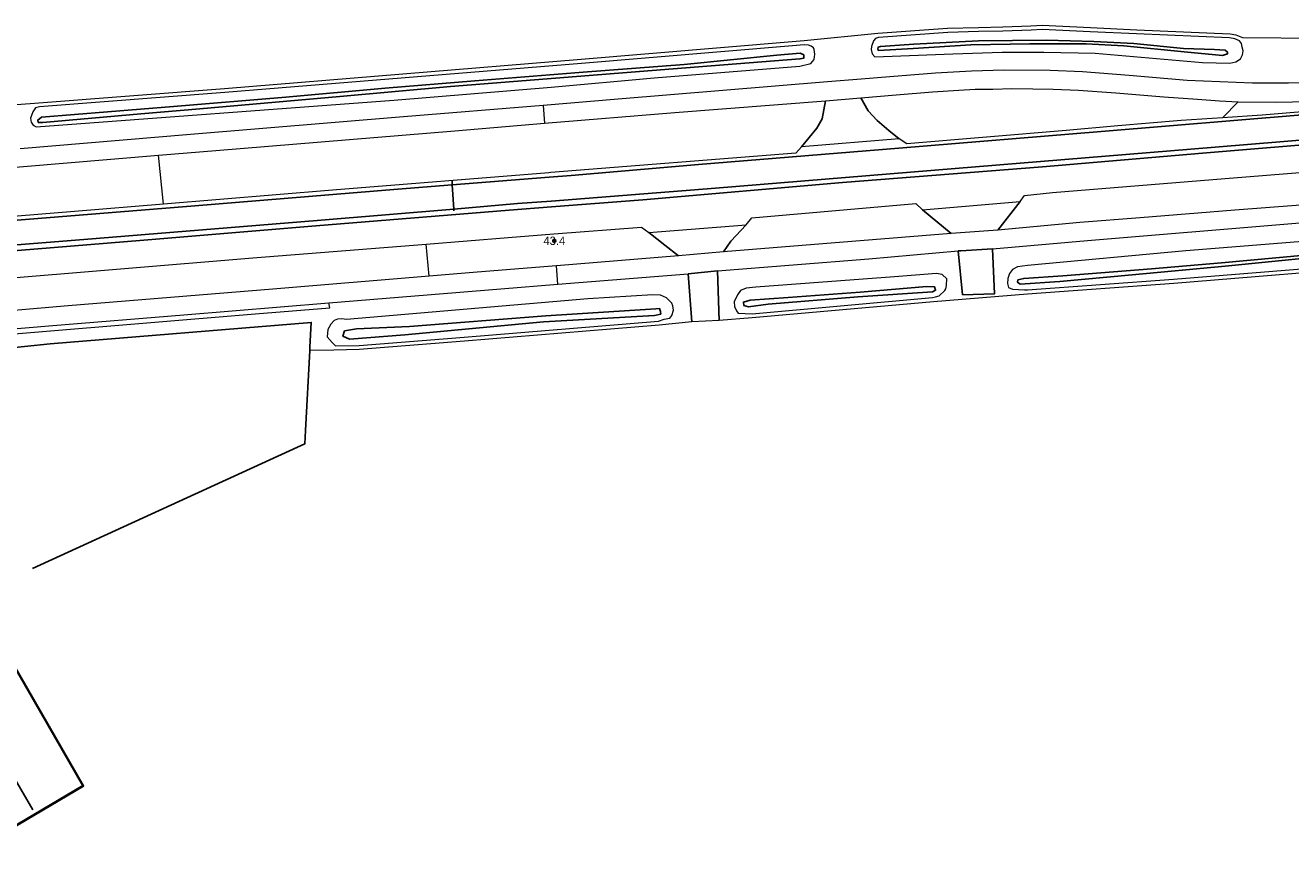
# Model space of a CAD drawing. Header units: metres. Extents: x 169249 to 194689, y 406250 to 412203.
# Tile 274 of 442: x 186831 to 186982, y 410534 to 410631. Entities that reach past the tile are written whole.
import ezdxf
from ezdxf.enums import TextEntityAlignment as Align

# ---------------------------------------------------------------- set-up
doc = ezdxf.new("R2010")
doc.units = ezdxf.units.M
doc.layers.get('0').update_dxf_attribs({"linetype": 'CONTINUOUS'})
for name, color, linetype in [('BGT_NLCS_N264$0$B-WE-IE-MEUBILAIR_WEGMEUBILAIR-G', 252, 'CONTINUOUS'), ('BGT_NLCS_N264$0$B-WE-IE-MEUBILAIR_WEGMEUBILAIR-S', 252, 'CONTINUOUS'), ('BGT_NLCS_N264$0$B-WE-IE-TERREINAFSCHEIDING_KUNSTMATIG_HEKWERK_RASTER-G', 252, 'CONTINUOUS'), ('BGT_NLCS_N264$0$B-WE-KG-KADASTRAAL_NOK-G', 252, 'CONTINUOUS'), ('BGT_NLCS_N264$0$B-WE-OG-TOPOGRAFIE_WATER_SLOOT-GV', 252, 'CONTINUOUS'), ('BGT_NLCS_N264$0$B-WE-OG-TOPOGRAFIE_WEG_INRIT-GV', 252, 'CONTINUOUS'), ('BGT_NLCS_N264$0$B-WE-VW-MARKERING-G', 252, 'CONTINUOUS'), ('BGT_NLCS_N264$0$Label_Puntobject', 252, 'CONTINUOUS')]:
    doc.layers.add(name, color=color, linetype=linetype)
for name, color, linetype, lineweight in [('BGT_NLCS_N264$0$B-WE-OG-TOPOGRAFIE_BEBOUWING-G', 252, 'CONTINUOUS', 35), ('BGT_NLCS_N264$0$B-WE-OG-TOPOGRAFIE_TERREIN_AGRARISCH-GV', 252, 'CONTINUOUS', 18), ('BGT_NLCS_N264$0$B-WE-OG-TOPOGRAFIE_TERREIN_ONBEGROEID-GV', 252, 'CONTINUOUS', 18), ('BGT_NLCS_N264$0$B-WE-OG-TOPOGRAFIE_WATER-GV', 252, 'CONTINUOUS', 18), ('BGT_NLCS_N264$0$B-WE-OG-TOPOGRAFIE_WEG_BERM-GV', 252, 'CONTINUOUS', 18), ('BGT_NLCS_N264$0$B-WE-OG-TOPOGRAFIE_WEG_RIJWEG-GV', 252, 'CONTINUOUS', 18), ('BGT_NLCS_N264$0$B-WE-OG-TOPOGRAFIE_WEG_RIJWIELPAD-GV', 252, 'CONTINUOUS', 18), ('X-XX-AL-REFERENTIE-G', 7, 'CONTINUOUS', 18)]:
    doc.layers.add(name, color=color, linetype=linetype, lineweight=lineweight)
doc.styles.add('BGT_NLCS_N264$0$STANDARD', font='txt')

# ---------------------------------------------------------------- blocks, each defined once
blk = doc.blocks.new('BGT_NLCS_N264$0$SIE-WEG_PAAL_ALGEMEEN_TYPE_02-SO')
at = {"ltscale": 0.5}
h = blk.add_hatch(color=256, dxfattribs=at)
h.paths.add_polyline_path([(0, 0), (0.1875, 0, 0.41421356), (0, 0.1875)])
h.paths.add_polyline_path([(0, -0.1875), (0, 0), (-0.1875, 0, 0.41421356)])
for p, q in [((-0.1875, 0), (0.1875, 0)), ((0, -0.1875), (0, 0.1875))]:
    blk.add_line(p, q, dxfattribs=at)
blk.add_circle((0, 0), 0.1875, dxfattribs=at)
blk = doc.blocks.new('BGT_NLCS_N264')
at = {"layer": 'BGT_NLCS_N264$0$B-WE-IE-MEUBILAIR_WEGMEUBILAIR-G'}
for p, q in [((186882.09, 410612.74, 11.4), (186882.12, 410612.25, 11.42)), ((186882.12, 410612.25, 11.42), (186882.29, 410609.36, 11.51)), ((186882.29, 410609.36, 11.51), (186882.3, 410609.16, 11.52))]:
    blk.add_line(p, q, dxfattribs=at)
at = {"layer": 'BGT_NLCS_N264$0$B-WE-IE-TERREINAFSCHEIDING_KUNSTMATIG_HEKWERK_RASTER-G'}
for points in [[(186803.61, 410590.16, 10.87), (186821.78, 410592, 10.96), (186834.09, 410593.27, 11.02), (186865.27, 410595.82, 10.99), (186865.11, 410592.87, 10.98), (186865.09, 410592.47, 10.97)], [(186831.98, 410566.45, 10.83), (186863.64, 410580.93, 10.9), (186864.51, 410581.33, 10.91), (186864.59, 410582.92, 10.92), (186865.09, 410592.47, 10.97)]]:
    blk.add_polyline3d(points, dxfattribs=at)
at = {"layer": 'BGT_NLCS_N264$0$B-WE-KG-KADASTRAAL_NOK-G'}
blk.add_line((186832.03, 410537.62, 15.74), (186819.76, 410558.59, 15.73), dxfattribs=at)
at = {"layer": 'BGT_NLCS_N264$0$B-WE-OG-TOPOGRAFIE_BEBOUWING-G'}
blk.add_polyline3d([(186816.52, 410550.53, 13.2), (186815.73, 410550.07, 12.81), (186812.92, 410554.98, 12.9), (186813.8, 410555.5, 12.91), (186816.36, 410557.03, 12.95), (186825.38, 410562.43, 13.08), (186838.05, 410540.46, 13.12), (186826.3, 410533.57, 13.22), (186816.52, 410550.53, 13.2)], dxfattribs=at)
at = {"layer": 'BGT_NLCS_N264$0$B-WE-OG-TOPOGRAFIE_TERREIN_AGRARISCH-GV'}
blk.add_line((186914.01, 410596.06, 10.64), (186910.71, 410595.89, 10.65), dxfattribs=at)
for points in [[(186825.86, 410621.52, 11.13), (186832.76, 410622.05, 10.78), (186854.92, 410623.76, 10.6), (186897.52, 410627.26, 10.62), (186922.71, 410629.37, 10.73), (186924.16, 410629.48, 10.75), (186932.94, 410630.35, 10.84), (186941.26, 410630.96, 10.72), (186944.96, 410631.06, 10.73), (186947.87, 410631.12, 10.72), (186951.23, 410631.23, 10.72), (186952.55, 410631.3, 10.72), (186958.32, 410631.03, 10.76), (186963.87, 410630.78, 10.76), (186975.01, 410630.3, 10.88), (186975.7, 410630.16, 10.92), (186976.48, 410629.86, 10.93), (186985.7, 410629.78, 11.05)], [(186997.8, 410602.89, 10.62), (186994.53, 410602.61, 10.51), (186968.3, 410600.47, 10.44), (186950.83, 410599.21, 10.51), (186939.57, 410598.28, 10.53), (186917.93, 410596.35, 10.52), (186914.01, 410596.06, 10.64)], [(186910.71, 410595.89, 10.65), (186906.83, 410595.49, 10.54), (186883.59, 410593.57, 10.48), (186871.01, 410592.57, 10.6), (186869.49, 410592.54, 10.64)]]:
    blk.add_polyline3d(points, dxfattribs=at)
at = {"layer": 'BGT_NLCS_N264$0$B-WE-OG-TOPOGRAFIE_TERREIN_ONBEGROEID-GV', "linetype": 'Continuous'}
blk.add_polyline3d([(186869.49, 410592.54, 10.64), (186867.97, 410592.52, 10.68), (186865.09, 410592.47, 10.97)], dxfattribs=at)
at = {"layer": 'BGT_NLCS_N264$0$B-WE-OG-TOPOGRAFIE_WATER-GV'}
for points in [[(186958.3, 410630.53, 10.76), (186952.55, 410630.8, 10.72), (186951.25, 410630.73, 10.72), (186947.88, 410630.62, 10.72), (186944.97, 410630.56, 10.73), (186941.29, 410630.46, 10.72), (186933.03, 410629.86, 10.84), (186932.66, 410629.74, 10.83), (186932.41, 410629.45, 10.84), (186932.2, 410628.76, 10.88), (186932.15, 410628.43, 10.91), (186932.28, 410627.9, 10.93), (186932.57, 410627.54, 10.93), (186941.91, 410627.88, 10.89), (186947.79, 410628.1, 10.89), (186952.78, 410628.09, 10.92), (186958.91, 410627.96, 10.98), (186971.7, 410626.85, 11.04), (186974.99, 410626.8, 11.04), (186975.69, 410626.95, 11.04), (186976.25, 410627.3, 11.05), (186976.49, 410627.76, 11.05), (186976.58, 410628.27, 11.02), (186976.46, 410628.7, 11.01), (186976.36, 410629.12, 10.97), (186976.15, 410629.45, 10.93), (186975.56, 410629.67, 10.92), (186974.95, 410629.8, 10.88), (186963.85, 410630.28, 10.76), (186958.3, 410630.53, 10.76)], [(186832.36, 410621.43, 10.84), (186832.01, 410620.97, 10.87), (186831.74, 410620.21, 10.87), (186831.83, 410619.72, 10.87), (186832.06, 410619.39, 10.87), (186832.41, 410619.17, 10.92), (186875.13, 410622.38, 10.87), (186893.94, 410623.91, 10.86), (186906.21, 410625.01, 10.83), (186923.64, 410626.44, 10.79), (186924.95, 410626.74, 10.79), (186925.33, 410627.22, 10.79), (186925.43, 410627.84, 10.79), (186925.33, 410628.41, 10.79), (186925.25, 410628.62, 10.79), (186924.98, 410628.83, 10.78), (186924.66, 410628.94, 10.78), (186924.16, 410628.97, 10.75), (186922.74, 410628.87, 10.73), (186897.56, 410626.76, 10.62), (186854.96, 410623.26, 10.6), (186832.84, 410621.56, 10.78), (186832.36, 410621.43, 10.84)], [(186948.48, 410601.05, 10.8), (186948.42, 410600.45, 10.8), (186948.56, 410599.98, 10.74), (186949.04, 410599.8, 10.64), (186950.44, 410599.73, 10.54), (186950.83, 410599.71, 10.51), (186968.26, 410600.97, 10.44), (186994.43, 410603.1, 10.51), (186994.73, 410603.2, 10.52), (186995.14, 410603.45, 10.54), (186995.54, 410604.01, 10.58), (186995.61, 410604.2, 10.59), (186995.7, 410604.97, 10.63), (186995.55, 410605.6, 10.72), (186994.83, 410606.08, 10.78), (186994.12, 410606.31, 10.85), (186969.73, 410604.35, 10.81), (186950.81, 410602.63, 10.83), (186949.61, 410602.46, 10.82), (186949.03, 410602.16, 10.81), (186948.65, 410601.67, 10.8), (186948.48, 410601.05, 10.8)], [(186916.06, 410597.2, 10.77), (186916.26, 410596.91, 10.63), (186917.92, 410596.85, 10.52), (186939.48, 410598.78, 10.53), (186939.81, 410598.86, 10.55), (186940.25, 410598.98, 10.57), (186940.95, 410599.63, 10.67), (186941.07, 410599.84, 10.73), (186941.14, 410600.23, 10.76), (186941.16, 410601.01, 10.79), (186940.61, 410601.55, 10.83), (186939.94, 410601.66, 10.87), (186934.94, 410601.28, 10.88), (186918.37, 410600.03, 10.91), (186917.2, 410599.9, 10.91), (186916.55, 410599.63, 10.91), (186916.17, 410599.1, 10.87), (186915.8, 410598.29, 10.81), (186915.81, 410597.74, 10.81), (186916.06, 410597.2, 10.77)], [(186868.93, 410596.24, 11), (186868.42, 410596.21, 10.99), (186868.03, 410596.05, 10.99), (186867.62, 410595.6, 10.96), (186867.24, 410594.99, 10.87), (186867.19, 410594.1, 10.81), (186867.78, 410593.42, 10.71), (186868.18, 410593.02, 10.68), (186870.99, 410593.07, 10.6), (186883.55, 410594.06, 10.48), (186906.73, 410595.99, 10.54), (186907.44, 410596.22, 10.56), (186908.08, 410596.31, 10.6), (186908.32, 410596.64, 10.65), (186908.53, 410597.28, 10.69), (186908.47, 410597.79, 10.75), (186908.33, 410598.12, 10.79), (186907.7, 410598.74, 10.85), (186906.98, 410599.06, 10.88), (186906.06, 410599.11, 10.87), (186898.3, 410598.64, 11.01), (186869.47, 410596.16, 11), (186868.93, 410596.24, 11)]]:
    blk.add_polyline3d(points, dxfattribs=at)
at = {"layer": 'BGT_NLCS_N264$0$B-WE-OG-TOPOGRAFIE_WATER_SLOOT-GV'}
for points in [[(186974.42, 410628.32, 9.99), (186973.16, 410628.43, 9.99), (186969.44, 410628.55, 9.94), (186963.52, 410629.13, 9.94), (186958.74, 410629.36, 9.95), (186953.1, 410629.52, 9.97), (186944.96, 410629.44, 9.97), (186937.22, 410629.04, 9.95), (186933.25, 410628.78, 9.97), (186932.99, 410628.71, 9.97), (186932.93, 410628.46, 9.97), (186933.02, 410628.28, 9.97), (186937.16, 410628.54, 9.97), (186944.03, 410628.96, 9.97), (186951.1, 410629.08, 9.96), (186957.8, 410629.07, 9.97), (186962.31, 410628.84, 9.96), (186969.53, 410628.15, 9.99), (186974.12, 410627.69, 9.99), (186974.71, 410627.91, 9.99), (186974.69, 410628.1, 9.99), (186974.42, 410628.32, 9.99)], [(186909.8, 410626.61, 9.92), (186897.74, 410625.71, 9.93), (186884.83, 410624.67, 9.95), (186874.1, 410623.79, 9.96), (186862.22, 410622.73, 10), (186848.83, 410621.6, 10), (186833.05, 410620.32, 10.01), (186832.62, 410619.99, 10.01), (186832.68, 410619.7, 10.01), (186833.2, 410619.69, 10.01), (186844.92, 410620.74, 9.98), (186851.98, 410621.32, 10), (186868.69, 410622.8, 9.95), (186881.9, 410624, 9.95), (186896.96, 410625.18, 9.94), (186908.51, 410626.09, 9.96), (186923.63, 410627.28, 9.96), (186924.11, 410627.38, 9.96), (186924.11, 410627.77, 9.95), (186923.68, 410627.99, 9.95), (186920.89, 410627.72, 9.93), (186909.8, 410626.61, 9.92)], [(186949.66, 410600.92, 9.66), (186949.62, 410600.62, 9.66), (186949.94, 410600.4, 9.66), (186954.67, 410600.72, 9.66), (186963.3, 410601.51, 9.66), (186974.41, 410602.53, 9.67), (186983.57, 410603.44, 9.67), (186993.73, 410604.01, 9.68), (186994.44, 410604.15, 9.68), (186994.44, 410604.54, 9.68), (186994.02, 410604.61, 9.67), (186991.29, 410604.37, 9.66), (186983.92, 410603.84, 9.66), (186973.99, 410602.95, 9.67), (186965.64, 410602.23, 9.66), (186955.03, 410601.39, 9.66), (186950.37, 410601.08, 9.66), (186949.66, 410600.92, 9.66)], [(186930.84, 410599.45, 9.7), (186922.23, 410598.81, 9.71), (186917.68, 410598.47, 9.72), (186916.88, 410598.25, 9.72), (186916.95, 410597.84, 9.72), (186917.48, 410597.68, 9.72), (186919.83, 410598.01, 9.72), (186930.56, 410598.87, 9.7), (186939.47, 410599.47, 9.71), (186939.83, 410599.67, 9.7), (186939.71, 410600.07, 9.71), (186938.79, 410600.12, 9.7), (186930.84, 410599.45, 9.7)], [(186907.01, 410596.8, 9.74), (186906.98, 410597.11, 9.75), (186906.87, 410597.47, 9.75), (186906.41, 410597.46, 9.74), (186893.29, 410596.6, 9.75), (186876.99, 410595.35, 9.76), (186870.67, 410595.05, 9.76), (186869.26, 410594.81, 9.76), (186869.05, 410594.17, 9.76), (186869.86, 410593.83, 9.76), (186876.44, 410594.34, 9.67), (186893, 410595.88, 9.75), (186906.26, 410596.65, 9.75), (186907.01, 410596.8, 9.74)]]:
    blk.add_polyline3d(points, dxfattribs=at)
at = {"layer": 'BGT_NLCS_N264$0$B-WE-OG-TOPOGRAFIE_WEG_BERM-GV'}
for p, q in [((186975.96, 410622.16, 11.25), (186974.1, 410620.27, 11.33)), ((186847.61, 410609.93, 11.35), (186847.04, 410615.79, 11.02)), ((186879.35, 410601.34, 11.16), (186878.98, 410605.18, 11.33))]:
    blk.add_line(p, q, dxfattribs=at)
at = {"layer": 'BGT_NLCS_N264$0$B-WE-OG-TOPOGRAFIE_WEG_INRIT-GV'}
for p, q in [((186947.29, 410606.82, 11.28), (186949.93, 410610.27, 11.33)), ((186938.26, 410609.28, 11.34), (186941.68, 410606.42, 11.19)), ((186942.86, 410604.37, 11.08), (186942.54, 410604.35, 11.07)), ((186946.63, 410604.61, 11.07), (186942.86, 410604.37, 11.08)), ((186913.8, 410601.97, 11.1), (186910.28, 410601.64, 11.09)), ((186910.28, 410601.64, 11.09), (186910.71, 410595.89, 10.65)), ((186914.01, 410596.06, 10.64), (186913.8, 410601.97, 11.1))]:
    blk.add_line(p, q, dxfattribs=at)
for points in [[(186926.67, 410622.28, 11.07), (186926.3, 410620.15, 11.17), (186925.64, 410619.03, 11.27), (186923.84, 410616.79, 11.32)], [(186935.47, 410617.76, 11.39), (186934.24, 410618.75, 11.28), (186932.86, 410619.95, 11.24), (186931.78, 410621.1, 11.11), (186930.91, 410622.66, 11.07)], [(186914.51, 410604.24, 11.23), (186915.39, 410605.51, 11.19), (186917.21, 410607.49, 11.38)], [(186905.59, 410606.55, 11.38), (186907.5, 410605.04, 11.24), (186909.14, 410603.78, 11.18)], [(186942.54, 410604.35, 11.07), (186943.07, 410599.13, 10.69), (186946.89, 410599.25, 10.66), (186946.63, 410604.61, 11.07)]]:
    blk.add_polyline3d(points, dxfattribs=at)
at = {"layer": 'BGT_NLCS_N264$0$B-WE-OG-TOPOGRAFIE_WEG_RIJWEG-GV'}
for p, q in [((186935.47, 410617.76, 11.39), (186923.84, 410616.79, 11.32)), ((186938.26, 410609.28, 11.34), (186949.93, 410610.27, 11.33)), ((186905.59, 410606.55, 11.38), (186917.21, 410607.49, 11.38))]:
    blk.add_line(p, q, dxfattribs=at)
for points in [[(187056.07, 410626.95, 11.26), (187048.51, 410626.33, 11.28), (187040.25, 410625.67, 11.28), (187034.19, 410625.2, 11.29), (187028.62, 410624.73, 11.26), (187019.03, 410623.95, 11.23), (187011.42, 410623.33, 11.23), (187002.45, 410622.58, 11.24), (186995.88, 410622.01, 11.24), (186993.22, 410621.79, 11.24), (186988.38, 410621.38, 11.24), (186978.85, 410620.59, 11.29), (186974.1, 410620.27, 11.33)], [(186974.1, 410620.27, 11.33), (186969.17, 410619.92, 11.33), (186961.6, 410619.29, 11.3), (186955.44, 410618.74, 11.29), (186936.41, 410617.13, 11.41), (186935.47, 410617.76, 11.39)], [(186923.84, 410616.79, 11.32), (186923.16, 410616.03, 11.45), (186893.88, 410613.72, 11.4), (186893.63, 410613.7, 11.4), (186867.8, 410611.6, 11.36), (186847.61, 410609.93, 11.35)], [(186949.93, 410610.27, 11.33), (186950.44, 410610.98, 11.46), (186953.78, 410611.33, 11.29), (186974.42, 410613, 11.26), (186992.25, 410614.43, 11.39)], [(186847.61, 410609.93, 11.35), (186836.99, 410609.06, 11.34), (186807.77, 410606.68, 11.32), (186793.83, 410605.54, 11.3), (186780.15, 410604.39, 11.33)], [(186917.21, 410607.49, 11.38), (186917.89, 410608.3, 11.44), (186937.47, 410610.04, 11.44), (186938.26, 410609.28, 11.34)], [(186878.98, 410605.18, 11.33), (186888.8, 410605.96, 11.34), (186894.23, 410606.39, 11.33), (186904.7, 410607.2, 11.38), (186905.59, 410606.55, 11.38)], [(186786.2, 410596.95, 11.35), (186786.96, 410597.58, 11.34), (186794.4, 410598.26, 11.22), (186798.99, 410598.61, 11.22), (186826.65, 410600.92, 11.26), (186858.29, 410603.55, 11.31), (186878.98, 410605.18, 11.33)]]:
    blk.add_polyline3d(points, dxfattribs=at)
at = {"layer": 'BGT_NLCS_N264$0$B-WE-OG-TOPOGRAFIE_WEG_RIJWIELPAD-GV'}
for p, q in [((186926.67, 410622.28, 11.07), (186930.91, 410622.66, 11.07)), ((186892.97, 410621.74, 10.98), (186893.15, 410619.6, 11.02)), ((186947.29, 410606.82, 11.28), (186941.68, 410606.42, 11.19)), ((186941.68, 410606.42, 11.19), (186914.51, 410604.24, 11.23)), ((186909.14, 410603.78, 11.18), (186894.55, 410602.57, 11.15)), ((186914.51, 410604.24, 11.23), (186909.14, 410603.78, 11.18)), ((186894.72, 410600.38, 11.09), (186894.55, 410602.57, 11.15)), ((186894.72, 410600.38, 11.09), (186910.28, 410601.64, 11.09))]:
    blk.add_line(p, q, dxfattribs=at)
for points in [[(186984.69, 410624.44, 11.2), (186984.59, 410624.46, 11.2), (186981.98, 410624.41, 11.22), (186977.67, 410624.4, 11.2), (186969.89, 410624.72, 11.14), (186962.94, 410625.32, 11.12), (186957.38, 410625.74, 11.07), (186953.54, 410625.9, 11.06), (186948.02, 410625.96, 11.01), (186944.11, 410625.84, 11.02), (186939.81, 410625.59, 11.02), (186934.36, 410625.14, 11.02), (186930.95, 410624.88, 11.02), (186926.94, 410624.54, 11.01), (186901.91, 410622.47, 10.97), (186892.97, 410621.74, 10.98)], [(186930.91, 410622.66, 11.07), (186935.11, 410623, 11.07), (186939.45, 410623.36, 11.07), (186942.6, 410623.57, 11.07), (186944.57, 410623.68, 11.07), (186946.68, 410623.69, 11.07), (186948.96, 410623.76, 11.07), (186951.47, 410623.73, 11.06), (186953.86, 410623.69, 11.1), (186956.9, 410623.55, 11.12), (186961.38, 410623.22, 11.12), (186967.11, 410622.75, 11.14), (186971.12, 410622.47, 11.19), (186973.73, 410622.29, 11.18), (186975.96, 410622.16, 11.25)], [(186893.15, 410619.6, 11.02), (186908.69, 410620.89, 11.03), (186926.67, 410622.28, 11.07)], [(186975.96, 410622.16, 11.25), (186980.38, 410622.14, 11.18), (186982.45, 410622.18, 11.22), (186985.9, 410622.31, 11.23), (186990.07, 410622.55, 11.23), (186993.13, 410622.84, 11.24)], [(186892.97, 410621.74, 10.98), (186876.31, 410620.37, 10.98), (186850.85, 410618.25, 10.96), (186830.51, 410616.56, 11.02)], [(186847.04, 410615.79, 11.02), (186853.88, 410616.35, 11.02), (186882.42, 410618.7, 11.02), (186893.15, 410619.6, 11.02)], [(186793.43, 410610.74, 11.01), (186798.9, 410611.59, 11.01), (186801.63, 410611.91, 11.02), (186805.86, 410612.34, 11.02), (186812.2, 410612.96, 11.01), (186825.18, 410613.98, 11.02), (186847.04, 410615.79, 11.02)], [(186994.11, 410610.75, 11.11), (186986.57, 410610.06, 11.09), (186975.58, 410609.23, 11.12), (186964.27, 410608.31, 11.12), (186957.07, 410607.75, 11.12), (186947.29, 410606.82, 11.28)], [(186946.63, 410604.61, 11.07), (186957.96, 410605.61, 11.07), (186982.38, 410607.62, 11), (186994.29, 410608.59, 10.99)], [(186913.8, 410601.97, 11.1), (186931.85, 410603.41, 11.07), (186942.54, 410604.35, 11.07)], [(186894.55, 410602.57, 11.15), (186885.07, 410601.81, 11.16), (186879.35, 410601.34, 11.16)], [(186879.35, 410601.34, 11.16), (186860.68, 410599.8, 11.17), (186836.23, 410597.79, 11.17), (186812.25, 410595.72, 11.18), (186798.79, 410594.67, 11.1), (186794.72, 410594.36, 11.09)], [(186867.38, 410598.16, 11.09), (186887.93, 410599.83, 11.09), (186894.72, 410600.38, 11.09)], [(186783.1, 410590.62, 11.02), (186789.93, 410591.17, 11.03), (186794.94, 410591.58, 11.04), (186812.25, 410592.97, 11.06), (186832.21, 410594.66, 11.08), (186858.59, 410596.84, 11.11), (186867.48, 410597.56, 11.07), (186867.38, 410598.16, 11.09)], [(186794.89, 410592.19, 11.07), (186801.99, 410592.76, 11.07), (186817.37, 410594.03, 11.08), (186834.41, 410595.44, 11.09), (186850.05, 410596.72, 11.08), (186867.38, 410598.16, 11.09)]]:
    blk.add_polyline3d(points, dxfattribs=at)
at = {"layer": 'BGT_NLCS_N264$0$B-WE-VW-MARKERING-G', "linetype": 'Continuous'}
for points in [[(186882.12, 410612.25, 11.49), (186893.68, 410613.16, 11.49), (186896.31, 410613.37, 11.49), (186911.53, 410614.67, 11.51), (186935.43, 410616.64, 11.46), (186959.63, 410618.64, 11.41), (186983.63, 410620.6, 11.32)], [(186993.49, 410618.43, 11.43), (186973.23, 410616.76, 11.5), (186913.57, 410611.86, 11.53), (186893.91, 410610.32, 11.57), (186889.89, 410610.01, 11.57), (186882.29, 410609.36, 11.55)], [(186671.22, 410591.51, 11.45), (186690.33, 410593.15, 11.45), (186694.53, 410593.48, 11.47), (186710.8, 410594.76, 11.55), (186726.1, 410595.99, 11.52), (186737.11, 410596.89, 11.52), (186742.82, 410597.36, 11.52), (186761.48, 410598.87, 11.55), (186785.25, 410600.79, 11.55), (186794.15, 410601.51, 11.54), (186806.2, 410602.48, 11.53), (186821.39, 410603.68, 11.53), (186845.3, 410605.65, 11.56), (186865.81, 410607.36, 11.61), (186888.91, 410609.23, 11.58), (186893.97, 410609.63, 11.58), (186904.86, 410610.48, 11.58), (186928.73, 410612.54, 11.53), (186952.62, 410614.42, 11.45), (186971.7, 410616.02, 11.47), (186988.47, 410617.41, 11.47)], [(186747.12, 410601.25, 11.46), (186761.68, 410602.49, 11.41), (186785.68, 410604.4, 11.52), (186793.87, 410605.06, 11.51), (186809.49, 410606.31, 11.49), (186830.17, 410608.02, 11.49), (186851.37, 410609.75, 11.62), (186875.6, 410611.73, 11.49), (186882.12, 410612.25, 11.49)], [(186882.29, 410609.36, 11.55), (186865.97, 410607.98, 11.5), (186838.13, 410605.74, 11.55), (186818.08, 410604.13, 11.53), (186794.09, 410602.19, 11.65), (186770.3, 410600.26, 11.5), (186743.29, 410598.09, 11.5), (186737.05, 410597.58, 11.5), (186694.48, 410594.08, 11.44), (186687.11, 410593.47, 11.43), (186663.24, 410591.52, 11.47), (186639.47, 410589.54, 11.49), (186630.65, 410588.88, 11.37), (186622.7, 410588.2, 11.37)]]:
    blk.add_polyline3d(points, dxfattribs=at)
at = {"layer": 'BGT_NLCS_N264$0$B-WE-IE-MEUBILAIR_WEGMEUBILAIR-S', "color": 7}
blk.add_blockref('BGT_NLCS_N264$0$SIE-WEG_PAAL_ALGEMEEN_TYPE_02-SO', (186894.3, 410605.57, 11.29), dxfattribs=at)
at = {"layer": 'BGT_NLCS_N264$0$Label_Puntobject', "lineweight": 18, "style": 'BGT_NLCS_N264$0$STANDARD'}
blk.add_text('43.4', height=1, dxfattribs=at).set_placement((186894.3, 410605.57, 11.29), align=Align.MIDDLE)

msp = doc.modelspace()

# ---------------------------------------------------------------- block references
at = {"layer": 'X-XX-AL-REFERENTIE-G'}
msp.add_blockref('BGT_NLCS_N264', (0, 0), dxfattribs=at)

doc.saveas('drawing.dxf')
